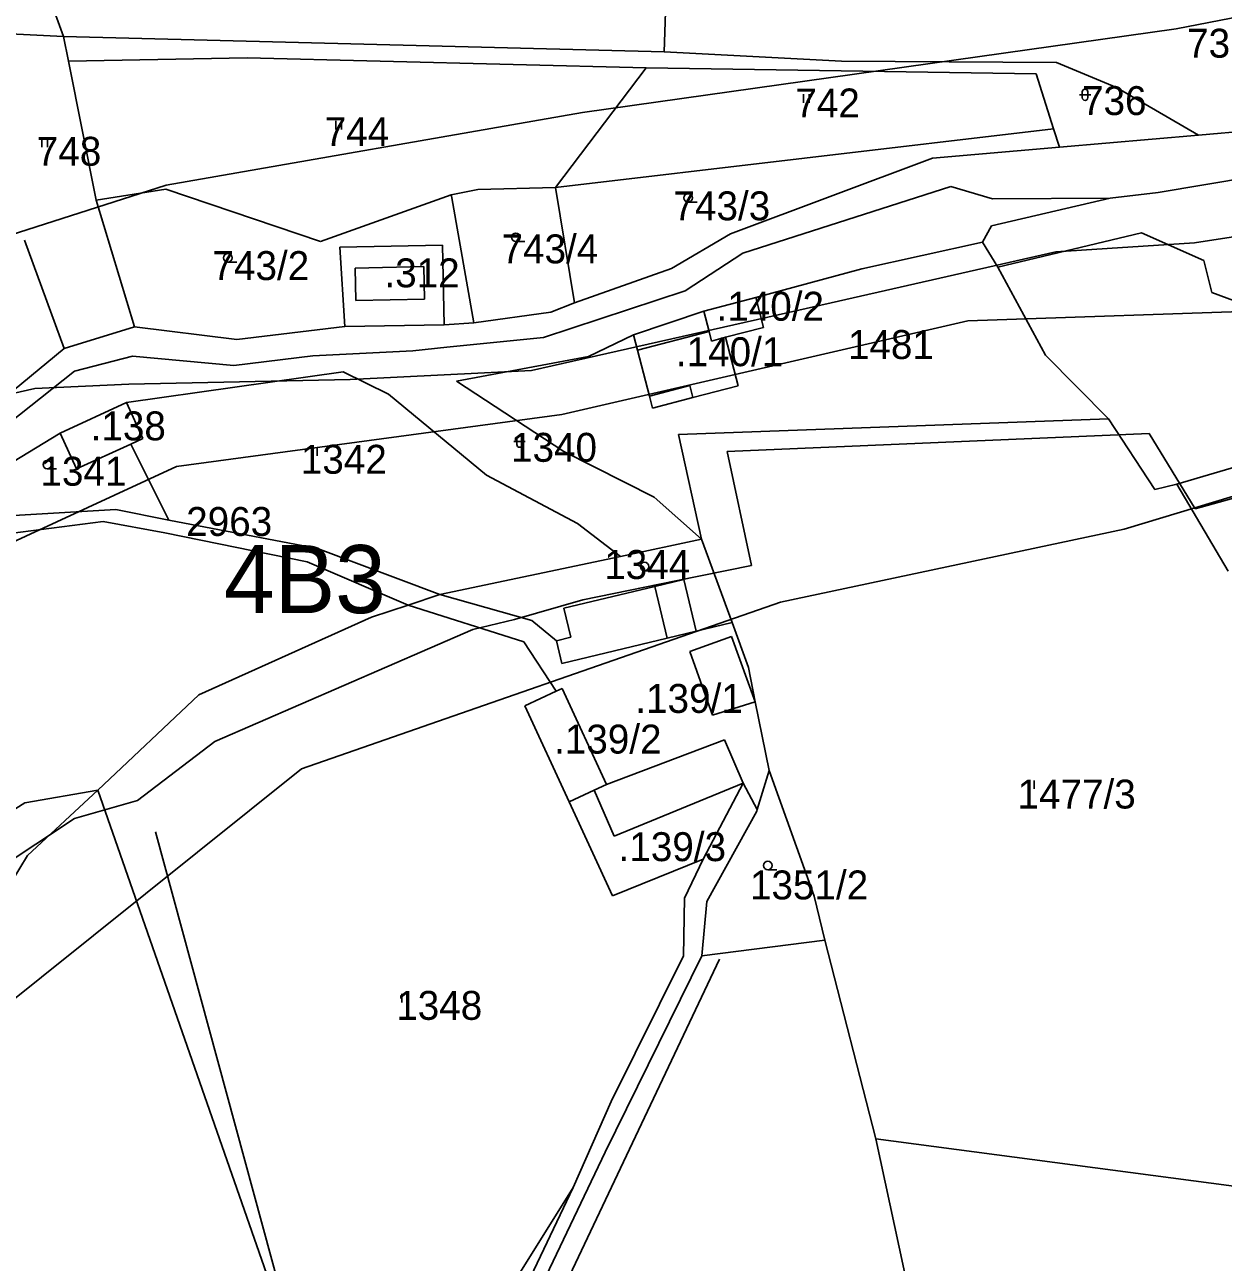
# Model space of a CAD drawing. Extents: x -564810 to -550519, y -1045831 to -1034011.
# Drawn here: x -554502.8 to -554291.4, y -1037931.5 to -1037713.3 of the extents above; entities that cross this region are included whole.
import ezdxf

# ---------------------------------------------------------------- set-up
doc = ezdxf.new("R2010")
doc.units = 0
for name, color, linetype in [('Interakční prvky', 7, 'Continuous'), ('KN stav', 7, 'Continuous'), ('Obvod KPU', 7, 'Continuous'), ('Parcelní čísla', 7, 'Continuous'), ('STG', 7, 'Continuous'), ('Vrstva 22', 7, 'Continuous'), ('Vrstva 33', 7, 'Continuous'), ('Vrstva 4', 7, 'Continuous'), ('zamokř ploch', 7, 'Continuous')]:
    doc.layers.add(name, color=color, linetype=linetype)

msp = doc.modelspace()

# ---------------------------------------------------------------- linework, layer by layer
at = {"layer": 'Interakční prvky'}
msp.add_line((-554479.73, -1037855.62), (-554442, -1037994.54), dxfattribs=at)
msp.add_lwpolyline([(-554500.5, -1038054.71), (-554434.35, -1038033.38), (-554435.99, -1037999.47), (-554429.98, -1037983.06), (-554380.23, -1037878.04)], dxfattribs=at)
at = {"layer": 'KN stav'}
for p, q in [((-554501.19, -1037700.93), (-554495.97, -1037715.34)), ((-554389.74, -1037709.27), (-554389.99, -1037718.03)), ((-554507.92, -1037714.76), (-554495.97, -1037715.34)), ((-554495.97, -1037715.34), (-554495.1, -1037719.7)), ((-554389.99, -1037718.03), (-554495.97, -1037715.34)), ((-554463.61, -1037719.08), (-554495.1, -1037719.7)), ((-554495.1, -1037719.7), (-554490.25, -1037744.23)), ((-554393.18, -1037720.86), (-554463.61, -1037719.08)), ((-554389.99, -1037718.03), (-554358.7, -1037719.72)), ((-554358.7, -1037719.72), (-554320.77, -1037719.91)), ((-554393.18, -1037720.86), (-554409.19, -1037742)), ((-554324.35, -1037721.93), (-554393.18, -1037720.86)), ((-554321.29, -1037731.65), (-554324.35, -1037721.93)), ((-554320.77, -1037719.91), (-554310.18, -1037724.32)), ((-554310.18, -1037724.32), (-554295.74, -1037732.76)), ((-554295.74, -1037732.76), (-554267.86, -1037730.17)), ((-554267.86, -1037730.17), (-554295.74, -1037732.76)), ((-554321.29, -1037731.65), (-554409.19, -1037742)), ((-554320.27, -1037734.89), (-554321.29, -1037731.65)), ((-554320.27, -1037734.89), (-554295.74, -1037732.76)), ((-554295.74, -1037732.76), (-554320.27, -1037734.89)), ((-554342.67, -1037736.83), (-554320.27, -1037734.89)), ((-554320.27, -1037734.89), (-554342.67, -1037736.83)), ((-554378.33, -1037750.13), (-554342.67, -1037736.83)), ((-554342.67, -1037736.83), (-554378.33, -1037750.13)), ((-554270.98, -1037737.51), (-554302.83, -1037742.88)), ((-554302.83, -1037742.88), (-554270.98, -1037737.51)), ((-554477.92, -1037742.28), (-554490.25, -1037744.23)), ((-554450.62, -1037751.48), (-554477.92, -1037742.28)), ((-554427.57, -1037743.24), (-554450.62, -1037751.48)), ((-554422.89, -1037742.31), (-554427.57, -1037743.24)), ((-554427.57, -1037743.24), (-554427.47, -1037743.78)), ((-554427.47, -1037743.78), (-554423.6, -1037765.84)), ((-554409.19, -1037742), (-554422.89, -1037742.31)), ((-554409.19, -1037742), (-554405.84, -1037762.29)), ((-554339.45, -1037741.8), (-554376.12, -1037753.53)), ((-554376.12, -1037753.53), (-554339.45, -1037741.8)), ((-554332.05, -1037743.95), (-554339.45, -1037741.8)), ((-554339.45, -1037741.8), (-554332.05, -1037743.95)), ((-554302.83, -1037742.88), (-554311.33, -1037743.88)), ((-554311.33, -1037743.88), (-554302.83, -1037742.88)), ((-554490.25, -1037744.23), (-554483.47, -1037766.53)), ((-554311.33, -1037743.88), (-554332.25, -1037748.76)), ((-554311.33, -1037743.88), (-554332.05, -1037743.95)), ((-554332.05, -1037743.95), (-554311.33, -1037743.88)), ((-554388.7, -1037756.24), (-554378.33, -1037750.13)), ((-554378.33, -1037750.13), (-554388.7, -1037756.24)), ((-554332.25, -1037748.76), (-554333.82, -1037751.6)), ((-554305.79, -1037749.95), (-554331.14, -1037756.03)), ((-554294.81, -1037754.85), (-554305.79, -1037749.95)), ((-554502.84, -1037751.29), (-554495.86, -1037770.36)), ((-554429.1, -1037752.16), (-554447.26, -1037752.48)), ((-554447.26, -1037752.48), (-554446.37, -1037766.49)), ((-554428.85, -1037766.18), (-554429.1, -1037752.16)), ((-554333.82, -1037751.6), (-554355.12, -1037756.34)), ((-554333.82, -1037751.6), (-554331.14, -1037756.03)), ((-554376.12, -1037753.53), (-554386.28, -1037760.21)), ((-554386.28, -1037760.21), (-554376.12, -1037753.53)), ((-554405.84, -1037762.29), (-554388.7, -1037756.24)), ((-554388.7, -1037756.24), (-554405.84, -1037762.29)), ((-554355.12, -1037756.34), (-554373.83, -1037761.4)), ((-554331.14, -1037756.03), (-554322.75, -1037771.53)), ((-554293.39, -1037760.48), (-554294.81, -1037754.85)), ((-554386.28, -1037760.21), (-554411.31, -1037768.41)), ((-554411.31, -1037768.41), (-554386.28, -1037760.21)), ((-554284.94, -1037763.65), (-554293.39, -1037760.48)), ((-554410.03, -1037763.96), (-554405.84, -1037762.29)), ((-554405.84, -1037762.29), (-554410.03, -1037763.96)), ((-554373.83, -1037761.4), (-554383, -1037763.79)), ((-554372.46, -1037766.66), (-554373.83, -1037761.4)), ((-554423.6, -1037765.84), (-554410.03, -1037763.96)), ((-554410.03, -1037763.96), (-554423.6, -1037765.84)), ((-554383, -1037763.79), (-554395.43, -1037767.96)), ((-554383, -1037763.79), (-554382.07, -1037767.35)), ((-554495.86, -1037770.36), (-554483.47, -1037766.53)), ((-554483.47, -1037766.53), (-554495.86, -1037770.36)), ((-554483.47, -1037766.53), (-554465.41, -1037768.8)), ((-554465.41, -1037768.8), (-554483.47, -1037766.53)), ((-554465.41, -1037768.8), (-554446.37, -1037766.49)), ((-554446.37, -1037766.49), (-554465.41, -1037768.8)), ((-554446.37, -1037766.49), (-554428.85, -1037766.18)), ((-554428.85, -1037766.18), (-554446.37, -1037766.49)), ((-554428.85, -1037766.18), (-554423.6, -1037765.84)), ((-554423.6, -1037765.84), (-554428.85, -1037766.18)), ((-554382.07, -1037767.35), (-554381.63, -1037769.05)), ((-554379.17, -1037768.4), (-554372.46, -1037766.66)), ((-554411.31, -1037768.41), (-554428.36, -1037770.16)), ((-554428.36, -1037770.16), (-554411.31, -1037768.41)), ((-554395.43, -1037767.96), (-554403.37, -1037771.79)), ((-554395.43, -1037767.96), (-554394.73, -1037770.65)), ((-554381.63, -1037769.05), (-554379.17, -1037768.4)), ((-554376.94, -1037776.96), (-554379.17, -1037768.4)), ((-554530.14, -1037798.68), (-554495.86, -1037770.36)), ((-554495.86, -1037770.36), (-554530.14, -1037798.68)), ((-554483.82, -1037771.74), (-554494.02, -1037774.36)), ((-554494.02, -1037774.36), (-554483.82, -1037771.74)), ((-554465.95, -1037773.37), (-554483.82, -1037771.74)), ((-554483.82, -1037771.74), (-554465.95, -1037773.37)), ((-554451.97, -1037771.68), (-554465.95, -1037773.37)), ((-554465.95, -1037773.37), (-554451.97, -1037771.68)), ((-554434.36, -1037770.78), (-554451.97, -1037771.68)), ((-554451.97, -1037771.68), (-554434.36, -1037770.78)), ((-554428.36, -1037770.16), (-554434.36, -1037770.78)), ((-554434.36, -1037770.78), (-554428.36, -1037770.16)), ((-554403.37, -1037771.79), (-554426.66, -1037776.12)), ((-554394.73, -1037770.65), (-554392.62, -1037778.76)), ((-554322.75, -1037771.53), (-554311.63, -1037782.79)), ((-554494.02, -1037774.36), (-554527.35, -1037800.73)), ((-554527.35, -1037800.73), (-554494.02, -1037774.36)), ((-554446.67, -1037774.5), (-554484.86, -1037779.92)), ((-554438.66, -1037778.4), (-554446.67, -1037774.5)), ((-554426.66, -1037776.12), (-554407.7, -1037788.55)), ((-554421.34, -1037792.73), (-554438.66, -1037778.4)), ((-554384.93, -1037779.04), (-554376.94, -1037776.96)), ((-554484.86, -1037779.92), (-554496.57, -1037785.28)), ((-554484.86, -1037779.92), (-554481.96, -1037786.25)), ((-554392.62, -1037778.76), (-554392.06, -1037780.9)), ((-554392.06, -1037780.9), (-554384.93, -1037779.04)), ((-554311.63, -1037782.79), (-554387.5, -1037785.54)), ((-554311.63, -1037782.79), (-554303.43, -1037795.21)), ((-554496.57, -1037785.28), (-554517.04, -1037797.63)), ((-554496.57, -1037785.28), (-554493.68, -1037791.61)), ((-554493.68, -1037791.61), (-554484.09, -1037787.22)), ((-554481.96, -1037786.25), (-554484.09, -1037787.22)), ((-554484.09, -1037787.22), (-554477.4, -1037800.66)), ((-554387.5, -1037785.54), (-554383.43, -1037804.02)), ((-554271.93, -1037786.09), (-554299.53, -1037794.3)), ((-554407.7, -1037788.55), (-554391.77, -1037796.56)), ((-554405.32, -1037801.24), (-554421.34, -1037792.73)), ((-554303.43, -1037795.21), (-554299.53, -1037794.3)), ((-554299.53, -1037794.3), (-554290.52, -1037809.62)), ((-554391.77, -1037796.56), (-554383.43, -1037804.02)), ((-554509.82, -1037800.11), (-554486.78, -1037798.78)), ((-554486.78, -1037798.78), (-554477.4, -1037800.66)), ((-554488.97, -1037800.91), (-554507.25, -1037803.26)), ((-554478.13, -1037802.86), (-554488.97, -1037800.91)), ((-554477.4, -1037800.66), (-554451.18, -1037805.67)), ((-554397.72, -1037807.06), (-554405.32, -1037801.24)), ((-554452.99, -1037808.02), (-554478.13, -1037802.86)), ((-554383.43, -1037804.02), (-554397.72, -1037807.06)), ((-554383.43, -1037804.02), (-554377.98, -1037818.71)), ((-554451.18, -1037805.67), (-554429.56, -1037813.75)), ((-554397.72, -1037807.06), (-554429.56, -1037813.75)), ((-554435.2, -1037815.63), (-554452.99, -1037808.02)), ((-554391.64, -1037812.32), (-554386.52, -1037811.1)), ((-554386.52, -1037811.1), (-554384.34, -1037820.23)), ((-554407.73, -1037816.17), (-554391.64, -1037812.32)), ((-554441.64, -1037817.73), (-554435.2, -1037815.63)), ((-554429.56, -1037813.75), (-554435.2, -1037815.63)), ((-554435.2, -1037815.63), (-554414.76, -1037822.11)), ((-554429.56, -1037813.75), (-554413.36, -1037818.33)), ((-554472.1, -1037831.44), (-554441.64, -1037817.73)), ((-554406.5, -1037821.3), (-554407.73, -1037816.17)), ((-554413.36, -1037818.33), (-554409.02, -1037821.91)), ((-554384.34, -1037820.23), (-554377.98, -1037818.71)), ((-554377.98, -1037818.71), (-554375.14, -1037826.63)), ((-554414.76, -1037822.11), (-554409.04, -1037830.83)), ((-554409.02, -1037821.91), (-554406.5, -1037821.3)), ((-554375.14, -1037826.63), (-554373.96, -1037832.68)), ((-554409.04, -1037830.83), (-554414.58, -1037833.38)), ((-554407.98, -1037830.34), (-554409.04, -1037830.83)), ((-554400.17, -1037847.29), (-554407.98, -1037830.34)), ((-554489.9, -1037848.25), (-554472.1, -1037831.44)), ((-554373.96, -1037832.68), (-554371.48, -1037844.8)), ((-554414.58, -1037833.38), (-554406.78, -1037850.33)), ((-554371.48, -1037844.8), (-554373.57, -1037851.7)), ((-554363.53, -1037866.97), (-554371.48, -1037844.8)), ((-554502.81, -1037850.48), (-554489.9, -1037848.25)), ((-554489.9, -1037848.25), (-554502.34, -1037859.76)), ((-554489.9, -1037848.25), (-554459.72, -1037934.87)), ((-554402.35, -1037848.29), (-554406.78, -1037850.33)), ((-554402.35, -1037848.29), (-554400.17, -1037847.29)), ((-554398.81, -1037856.35), (-554402.35, -1037848.29)), ((-554376.05, -1037847.02), (-554398.81, -1037856.35)), ((-554383.15, -1037860.41), (-554376.05, -1037847.02)), ((-554376.05, -1037847.02), (-554373.57, -1037851.7)), ((-554522.29, -1037862.81), (-554502.81, -1037850.48)), ((-554406.78, -1037850.33), (-554399.15, -1037866.9)), ((-554373.65, -1037851.97), (-554382.48, -1037867.92)), ((-554373.57, -1037851.7), (-554373.65, -1037851.97)), ((-554502.34, -1037859.76), (-554543.94, -1037928.38)), ((-554399.15, -1037866.9), (-554383.15, -1037860.41)), ((-554383.15, -1037860.41), (-554386.41, -1037867.33)), ((-554386.41, -1037867.33), (-554386.62, -1037877.47)), ((-554382.48, -1037867.92), (-554383.34, -1037877.47)), ((-554361.66, -1037874.7), (-554363.53, -1037866.97)), ((-554383.34, -1037877.47), (-554361.66, -1037874.7)), ((-554361.66, -1037874.7), (-554352.69, -1037909.76)), ((-554383.34, -1037877.47), (-554400.39, -1037912.11)), ((-554386.62, -1037877.47), (-554399.33, -1037903.16)), ((-554399.33, -1037903.16), (-554406.04, -1037918.35)), ((-554352.69, -1037909.76), (-554343.34, -1037952.83)), ((-554271.26, -1037920.51), (-554352.69, -1037909.76)), ((-554400.39, -1037912.11), (-554434.95, -1037984.21)), ((-554406.04, -1037918.35), (-554438.14, -1037985.33))]:
    msp.add_line(p, q, dxfattribs=at)
at = {"layer": 'Obvod KPU'}
for p, q in [((-554203.1, -1037772.53), (-554296.34, -1037798.66)), ((-554304.45, -1037785.37), (-554378.88, -1037788.55)), ((-554296.34, -1037798.66), (-554304.45, -1037785.37)), ((-554378.88, -1037788.55), (-554374.59, -1037808.63)), ((-554374.59, -1037808.63), (-554387.97, -1037811.36)), ((-554387.97, -1037811.36), (-554404.35, -1037814.71)), ((-554404.35, -1037814.71), (-554416.39, -1037818.19)), ((-554423.74, -1037819.95), (-554469.3, -1037839.68)), ((-554416.39, -1037818.19), (-554423.74, -1037819.95)), ((-554469.3, -1037839.68), (-554482.94, -1037850.1)), ((-554482.94, -1037850.1), (-554494.07, -1037853.28)), ((-554494.07, -1037853.28), (-554517.59, -1037868.76))]:
    msp.add_line(p, q, dxfattribs=at)
at = {"layer": 'STG'}
for points in [[(-553755.9, -1037388.76), (-553770.59, -1037447.57), (-553770.59, -1037486.16), (-553811.01, -1037524.75), (-553882.66, -1037574.36), (-553954.3, -1037625.81), (-553980.02, -1037635), (-554031.46, -1037658.89), (-554167.41, -1037688.29), (-554299.68, -1037714.02), (-554404.39, -1037728.72), (-554477.88, -1037741.58), (-554523.8, -1037756.28), (-554578.92, -1037787.52), (-554611.99, -1037848.16), (-554634.03, -1037903.29), (-554661.59, -1037958.42), (-554678.12, -1037969.44), (-554718.54, -1038002.52), (-554762.63, -1038019.06), (-554880.2, -1038048.46), (-554951.85, -1038055.81), (-555038.19, -1038074.19)], [(-554869.18, -1038103.59), (-554792.02, -1038088.89), (-554702, -1038061.32), (-554637.7, -1038026.41), (-554593.61, -1037978.63), (-554527.48, -1037903.29), (-554454, -1037844.49), (-554369.49, -1037815.08), (-554308.86, -1037802.22), (-554193.13, -1037767.31), (-554149.04, -1037743.42)], [(-554281.31, -1037763.63), (-554336.42, -1037765.47), (-554408.07, -1037782.01), (-554476.04, -1037791.2), (-554523.8, -1037813.25), (-554580.75, -1037873.89), (-554626.68, -1037947.39), (-554683.63, -1038006.19), (-554731.4, -1038033.76), (-554836.11, -1038068.67), (-554916.94, -1038087.05), (-554988.59, -1038101.75)]]:
    msp.add_lwpolyline(points, dxfattribs=at)
at = {"layer": 'Vrstva 33'}
msp.add_lwpolyline([(-554261.77, -1037746.39), (-554296.42, -1037751.76), (-554320.89, -1037753.34), (-554366.27, -1037763.61), (-554413.43, -1037774.27), (-554445.39, -1037775.85), (-554484.46, -1037776.64), (-554501.03, -1037777.43), (-554546.41, -1037787.69), (-554600.07, -1037852.83), (-554610.85, -1037867.95), (-554621.9, -1037894.4), (-554626.64, -1037908.61), (-554649.92, -1037944.14)], dxfattribs=at)
at = {"layer": 'Vrstva 4'}
for p, q in [((-554444.55, -1037756.18), (-554432.41, -1037755.91)), ((-554444.42, -1037761.93), (-554444.55, -1037756.18)), ((-554432.41, -1037755.91), (-554432.28, -1037761.66)), ((-554432.28, -1037761.66), (-554444.42, -1037761.93)), ((-554382.07, -1037767.35), (-554394.73, -1037770.64)), ((-554392.62, -1037778.76), (-554385.49, -1037776.9)), ((-554385.49, -1037776.9), (-554384.93, -1037779.04)), ((-554391.64, -1037812.32), (-554389.46, -1037821.45)), ((-554409.02, -1037821.91), (-554408.07, -1037825.9)), ((-554389.46, -1037821.45), (-554408.07, -1037825.9)), ((-554389.46, -1037821.45), (-554384.34, -1037820.23)), ((-554378.11, -1037821.16), (-554385.49, -1037823.82)), ((-554373.96, -1037832.68), (-554378.11, -1037821.16)), ((-554385.49, -1037823.82), (-554381.45, -1037835.05)), ((-554381.45, -1037835.05), (-554373.96, -1037832.68)), ((-554379.34, -1037839.39), (-554400.18, -1037847.29)), ((-554376.05, -1037847.02), (-554379.34, -1037839.39)), ((-554406.04, -1037918.35), (-554424.37, -1037947.63))]:
    msp.add_line(p, q, dxfattribs=at)
at = {"layer": 'zamokř ploch'}
for p, q in [((-554365.45, -1037725.54), (-554365.45, -1037727.04)), ((-554364.45, -1037725.54), (-554364.45, -1037727.04)), ((-554316.75, -1037725.63), (-554314.75, -1037725.63)), ((-554316.25, -1037726.13), (-554316.25, -1037725.13)), ((-554315.25, -1037725.13), (-554315.25, -1037726.13)), ((-554447.95, -1037730.22), (-554447.95, -1037731.72)), ((-554446.95, -1037730.22), (-554446.95, -1037731.72)), ((-554499.82, -1037733.36), (-554499.82, -1037734.86)), ((-554498.82, -1037733.36), (-554498.82, -1037734.86)), ((-554385.78, -1037744.56), (-554384.18, -1037744.56)), ((-554416.18, -1037751.5), (-554414.58, -1037751.5)), ((-554467, -1037755.12), (-554465.4, -1037755.12)), ((-554416.51, -1037786.8), (-554414.51, -1037786.8)), ((-554416.01, -1037787.3), (-554416.01, -1037786.3)), ((-554415.01, -1037786.3), (-554415.01, -1037787.3)), ((-554452.21, -1037787.82), (-554452.21, -1037789.32)), ((-554451.21, -1037787.82), (-554451.21, -1037789.32)), ((-554498.85, -1037791.6), (-554497.25, -1037791.6)), ((-554393.46, -1037809.58), (-554391.86, -1037809.58)), ((-554325.71, -1037846.55), (-554325.71, -1037848.05)), ((-554324.71, -1037846.55), (-554324.71, -1037848.05)), ((-554371.72, -1037862.29), (-554370.12, -1037862.29)), ((-554436.29, -1037884.19), (-554436.29, -1037885.69)), ((-554435.29, -1037884.19), (-554435.29, -1037885.69))]:
    msp.add_line(p, q, dxfattribs=at)
for centre in [(-554385.78, -1037743.81), (-554416.18, -1037750.75), (-554467, -1037754.38), (-554498.85, -1037790.85), (-554393.46, -1037808.83), (-554371.72, -1037861.54)]:
    msp.add_circle(centre, 0.75, dxfattribs=at)
for centre, start, end in [((-554315.75, -1037725.13), 0, 180), ((-554315.75, -1037726.13), 180, 0), ((-554415.51, -1037786.3), 0, 180), ((-554415.51, -1037787.3), 180, 0)]:
    msp.add_arc(centre, 0.5, start, end, dxfattribs=at)

# ---------------------------------------------------------------- texts
at = {"layer": 'Parcelní čísla'}
for s, p in [('737', (-554297.74, -1037719.08)), ('736', (-554316.28, -1037729.2)), ('742', (-554366.86, -1037729.62)), ('744', (-554449.89, -1037734.68)), ('748', (-554500.7, -1037738.14)), ('743/3', (-554388.36, -1037747.76)), ('743/4', (-554418.7, -1037755.35)), ('743/2', (-554469.7, -1037758.3)), ('1481', (-554357.59, -1037772.22)), ('1340', (-554417.02, -1037790.35)), ('1342', (-554454.11, -1037792.46)), ('1341', (-554500.05, -1037794.57)), ('2963', (-554474.34, -1037803.43)), ('1344', (-554400.58, -1037811.02)), ('1477/3', (-554327.66, -1037851.5)), ('1351/2', (-554374.87, -1037867.53)), ('1348', (-554437.28, -1037888.77))]:
    msp.add_text(s, height=5.1, dxfattribs=at).set_placement(p)
at = {"layer": 'STG'}
msp.add_text('4B3', height=12, dxfattribs=at).set_placement((-554467.68, -1037817.04))
at = {"layer": 'Vrstva 22'}
for s, p in [('.312', (-554439.36, -1037759.58)), ('.140/2', (-554380.77, -1037765.47)), ('.140/1', (-554387.94, -1037773.49)), ('.138', (-554491.2, -1037786.57)), ('.139/1', (-554395.1, -1037834.64)), ('.139/2', (-554409.43, -1037841.81)), ('.139/3', (-554398.05, -1037860.78))]:
    msp.add_text(s, height=5.1, dxfattribs=at).set_placement(p)

doc.saveas('drawing.dxf')
